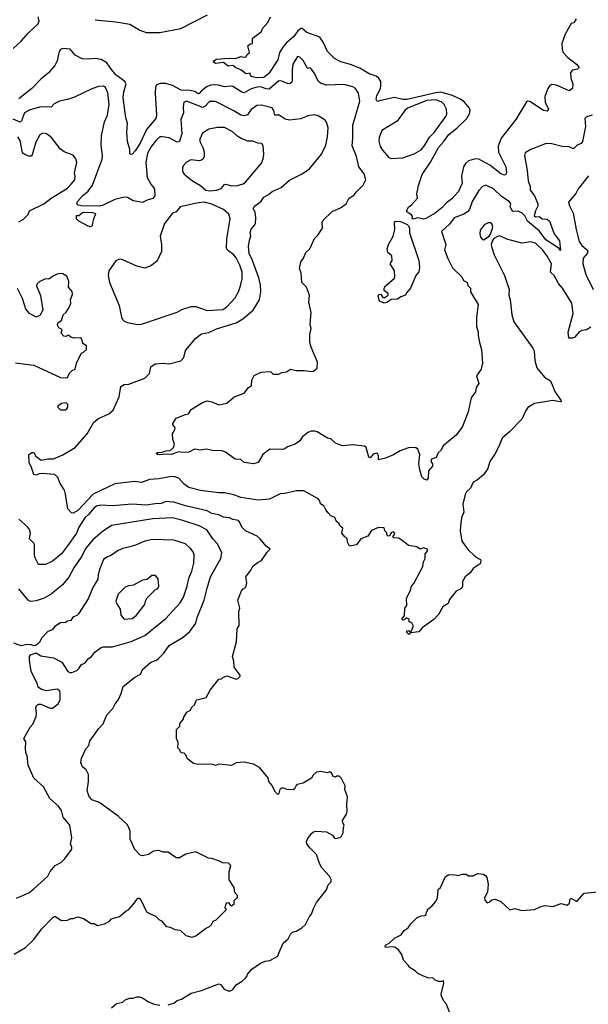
# Model space of a CAD drawing. Extents: x 2056909 to 2160450, y 827444 to 1016825.
# Tile 332 of 501: x 2065572 to 2070491, y 965774 to 974300. Entities that reach past the tile are written whole.
import ezdxf

# ---------------------------------------------------------------- set-up
doc = ezdxf.new("R2010")
doc.units = 0

msp = doc.modelspace()

# ---------------------------------------------------------------- linework, layer by layer
at = {"layer": '0CON10XD'}
for points in [[(2065515, 974052), (2065585, 974115.7), (2065644.4, 974185), (2065731.9, 974265), (2065739.8, 974290.2), (2065732.3, 974325)], [(2066225, 974300.6), (2066402.6, 974282.6), (2066525, 974260.5), (2066610.9, 974210.9), (2066665, 974189.3), (2066785, 974190.8), (2066965, 974223.2), (2067197.3, 974342.7)], [(2067622.3, 973797.7), (2067583.8, 973805), (2067570, 973815), (2067567, 973837), (2067535, 973830.8), (2067525, 973834.4), (2067486.1, 973866.1), (2067443, 973883), (2067415, 973902.5), (2067375, 973897.5), (2067335, 973928.6), (2067265, 973920), (2067246.2, 973935), (2067251.2, 973945), (2067275, 973957.3), (2067385, 973967.3), (2067440, 973965), (2067485, 973981.1), (2067515, 973974.5), (2067530, 973980), (2067537.5, 973995), (2067560, 974015), (2067546.7, 974075), (2067565, 974090), (2067586.4, 974093.6), (2067586.7, 974135), (2067593.3, 974145), (2067663, 974197), (2067672.5, 974225), (2067720, 974275), (2067742.5, 974325)], [(2070385, 974306.7), (2070365, 974273.3), (2070343.6, 974266.4), (2070290.8, 974175), (2070275.8, 974135), (2070263.1, 974095), (2070264.2, 974045), (2070272.5, 974015), (2070313.3, 973973.3), (2070388.6, 973915), (2070412, 973885), (2070398.5, 973871.5), (2070355, 973863.1), (2070335.5, 973844.5), (2070340.5, 973795), (2070356.9, 973745), (2070355.5, 973704.5), (2070325, 973685.8), (2070215, 973733.1), (2070175, 973738.6), (2070158.7, 973731.3), (2070139.4, 973705), (2070114.5, 973634.5), (2070116.4, 973586.4), (2070145.8, 973525), (2070135, 973508.8), (2070103, 973513), (2069985, 973592.5), (2069965, 973596), (2069955, 973588.8), (2069863, 973437), (2069737.5, 973275), (2069711.5, 973205), (2069715, 973152), (2069778.1, 973025), (2069784, 972975), (2069775, 972956.7), (2069765, 972953.3), (2069735, 972965.8), (2069639.5, 973039.5), (2069545, 973092.3), (2069515, 973095.2), (2069455, 973077.8), (2069428.9, 973055), (2069411.6, 973025), (2069394.1, 972945), (2069398.9, 972885), (2069368.3, 972811.7), (2069310.4, 972749.6), (2069265.4, 972715), (2069225, 972672.2), (2069165, 972625.7), (2069085, 972578.2), (2069065, 972573.5), (2069015, 972583.4), (2068972.2, 972572.3), (2068967.1, 972575), (2068968.8, 972595), (2068962, 972612), (2068922.9, 972635), (2068917.5, 972645), (2068935, 972677.5), (2068965, 972700.8), (2069014.4, 972755), (2069008.9, 972795), (2069017.4, 972832.6), (2069021.1, 972865), (2069055, 972960), (2069125, 973067.8), (2069195.8, 973194.2), (2069238.3, 973241.7), (2069285, 973307.5), (2069355, 973361.4), (2069440, 973445), (2069464.5, 973485.5), (2069468.2, 973515), (2069463.3, 973535), (2069421.1, 973585), (2069385, 973611.5), (2069306.5, 973646.5), (2069215, 973672.6), (2069171.6, 973668.4), (2068925, 973609.5), (2068885, 973610), (2068815, 973628), (2068695, 973601.8), (2068665, 973591.2), (2068655, 973610), (2068662, 973645), (2068690, 973695), (2068697.2, 973725), (2068696.5, 973766.5), (2068675, 973796.4), (2068655, 973810.4), (2068595, 973830.9), (2068515, 973881.8), (2068433.8, 973913.8), (2068350, 973935), (2068295, 973964), (2068235, 974024), (2068196.5, 974105), (2068168.4, 974148.4), (2068055, 974190), (2068015, 974224.3), (2068005, 974224.3), (2067976.9, 974205), (2067944.6, 974155), (2067880, 974100), (2067848.1, 974061.9), (2067820, 974015), (2067805, 973952), (2067728.6, 973835), (2067685, 973800), (2067622.3, 973797.7)], [(2068006.7, 972105), (2067993.8, 972145), (2068003.3, 972205), (2068027.5, 972235), (2068047.5, 972285), (2068082.5, 972315), (2068122.5, 972405), (2068152.5, 972435), (2068192.5, 972495), (2068187.5, 972545), (2068196.7, 972565), (2068275, 972640), (2068347.7, 972672.3), (2068397.5, 972705), (2068418.1, 972751.9), (2068465, 972783.3), (2068485, 972811.2), (2068543, 972867), (2068566.7, 972915), (2068552.5, 972965), (2068505, 973027.5), (2068485.7, 973115.7), (2068448.6, 973208.6), (2068454.6, 973275.4), (2068453.1, 973386.9), (2068513.1, 973595), (2068504.3, 973665), (2068475, 973706.2), (2068455, 973718.6), (2068375, 973740), (2068225, 973734.4), (2068175, 973749.4), (2068155, 973768), (2068125, 973831.2), (2068095, 973873.3), (2068085, 973883.3), (2068065, 973876.7), (2068060.5, 973880.5), (2068025, 973947.5), (2067995, 973976.7), (2067975, 973982.5), (2067935.8, 973915), (2067927.8, 973865), (2067927.7, 973772.3), (2067923.5, 973756.5), (2067913.2, 973746.8), (2067895, 973745.6), (2067838.5, 973768.5), (2067815, 973770), (2067729.9, 973700.1), (2067705, 973701.3), (2067665, 973716.4), (2067635, 973717.9), (2067575, 973702.2), (2067515, 973666.2), (2067495, 973672.1), (2067415, 973722.5), (2067395, 973725.2), (2067345, 973717.6), (2067292.1, 973732.1), (2067255.1, 973735.1), (2067225, 973733.9), (2067195, 973723.1), (2067144.8, 973685), (2067125, 973660.8), (2067115, 973658.4), (2067087.5, 973677.5), (2067045, 973688), (2066969.6, 973689.6), (2066895, 973731.2), (2066835, 973748.5), (2066790.8, 973749.2), (2066756.4, 973735), (2066746.6, 973715), (2066742.6, 973665), (2066754.4, 973475), (2066748.6, 973445), (2066670.2, 973349.8), (2066615, 973230), (2066571.9, 973165), (2066545, 973136.2), (2066532.5, 973132.5), (2066525, 973140), (2066525.7, 973175), (2066503.8, 973245), (2066499.2, 973325), (2066503.9, 973403.9), (2066489.2, 973449.2), (2066466.8, 973623.2), (2066472.1, 973675), (2066493.6, 973745), (2066480.4, 973765), (2066405, 973822.5), (2066365, 973868.1), (2066325, 973925.4), (2066275.6, 973955), (2066225, 973965.7), (2066165, 973958.9), (2066111.9, 973961.9), (2066052.5, 973992.5), (2066009.2, 974045), (2065945, 974051.5), (2065925, 974041.1), (2065912.7, 974025), (2065895.4, 973945), (2065876.2, 973905), (2065820.6, 973839.4), (2065754, 973785), (2065677.1, 973705), (2065563.9, 973616.1)], [(2066288.8, 973125), (2066275.5, 973215), (2066279.6, 973295), (2066306.1, 973415), (2066332.5, 973475), (2066345.3, 973565), (2066335, 973667.5), (2066315, 973712.5), (2066295.8, 973725.8), (2066255, 973722), (2066195, 973700.8), (2066045, 973629.2), (2065985, 973609.4), (2065915, 973595.7), (2065869.3, 973570.7), (2065845, 973544.2), (2065755.6, 973545.6), (2065661.5, 973518.5), (2065615, 973493.1), (2065588.7, 973425), (2065575, 973412.9), (2065515, 973438)], [(2070511.7, 971638.3), (2070475, 971614), (2070435, 971609.4), (2070411.2, 971598.8), (2070375, 971551.2), (2070355, 971543.8), (2070323, 971543), (2070316, 971595), (2070361.1, 971755), (2070348.8, 971845), (2070267.8, 971975), (2070233.3, 972015), (2070196.2, 972085), (2070162.8, 972112.8), (2070171.5, 972185), (2070135, 972254), (2070097.8, 972305), (2070033.8, 972365), (2069995, 972375.5), (2069915, 972364.5), (2069785, 972398.6), (2069725, 972429.2), (2069705, 972424.2), (2069674.5, 972405.5), (2069661.3, 972388.7), (2069650, 972355), (2069652.5, 972335), (2069676, 972265), (2069766.2, 972086.2), (2069805.6, 971965), (2069802.9, 971915), (2069814.3, 971875), (2069829.4, 971745), (2069846.7, 971685), (2070010.8, 971455), (2070021.7, 971431.7), (2070028.8, 971348.8), (2070046.7, 971285), (2070113.3, 971205), (2070165, 971173.3), (2070203.8, 971075), (2070253.8, 971005), (2070256.7, 970995), (2070247.7, 970992.3), (2070185, 971003.1), (2070025, 970977.5), (2069968.8, 970941.2), (2069949.2, 970915), (2069915, 970841.2), (2069808.7, 970731.3), (2069745, 970676.7), (2069718, 970605), (2069682.7, 970537.3), (2069638, 970475), (2069622, 970415), (2069585, 970360), (2069533.6, 970316.4), (2069495, 970296.2), (2069471.2, 970245), (2069437.7, 970212.3), (2069425, 970187.5), (2069404.2, 970105), (2069414.3, 970035), (2069395.5, 969994.5), (2069387.9, 969945), (2069383.7, 969873.7), (2069395.8, 969785.8), (2069450.3, 969710.3), (2069505, 969657.5), (2069540, 969635), (2069557.5, 969625), (2069562.5, 969615), (2069555, 969587.5), (2069495, 969546.7), (2069468.3, 969511.7), (2069426.2, 969475), (2069402, 969435), (2069401.2, 969395), (2069393.3, 969375), (2069347, 969353), (2069290.3, 969279.7), (2069278.8, 969245), (2069233.3, 969215), (2069195, 969150), (2069153.9, 969106.1), (2069052.5, 969035), (2069025, 969000), (2068955, 968990), (2068945, 968980), (2068935, 968980), (2068920, 968995), (2068921.7, 969008.3), (2068935, 969010), (2068945, 969000), (2068958.3, 969001.7), (2068977, 969043), (2068976.7, 969055), (2068965, 969076.7), (2068940, 969085), (2068940, 969105), (2068930, 969115), (2068915, 969120), (2068897, 969103), (2068885, 969100), (2068880, 969105), (2068880, 969115), (2068901.7, 969138.3), (2068902.5, 969205), (2068921.7, 969228.3), (2068918.3, 969291.7), (2068953.9, 969356.1), (2068961.2, 969395), (2068982.7, 969417.3), (2069058.8, 969565), (2069066, 969605), (2069079.2, 969635), (2069078.8, 969675), (2069096, 969695), (2069100, 969715), (2069065, 969726.7), (2069035, 969716.7), (2069006.1, 969736.1), (2068935, 969746.7), (2068915, 969763.8), (2068851.7, 969811.7), (2068810, 969815), (2068800, 969825), (2068817.5, 969845), (2068810, 969865), (2068789.3, 969860.7), (2068777.5, 969845), (2068775, 969830), (2068758.3, 969828.3), (2068748.3, 969838.3), (2068747, 969857), (2068730, 969875), (2068725, 969900), (2068675, 969902.5), (2068615, 969877.5), (2068583, 969827), (2068522.5, 969805), (2068485, 969753.8), (2068425, 969740), (2068407.5, 969775), (2068405, 969810), (2068385, 969822.5), (2068357.5, 969855), (2068368.3, 969898.3), (2068343.6, 969913.6), (2068336.2, 969935), (2068313.3, 969955), (2068299.3, 969989.3), (2068265, 970003.3), (2068240.5, 970030.5), (2068220, 970055), (2068201.7, 970091.7), (2068175, 970107.5), (2068168.8, 970135), (2068155, 970151.2), (2068030.7, 970220.7), (2067968, 970222), (2067865, 970198.5), (2067825, 970195.4), (2067731.7, 970148.3), (2067635, 970139.4), (2067483.6, 970163.6), (2067424.6, 970184.6), (2067345, 970202.7), (2067295, 970202.7), (2067135, 970222.3), (2067035, 970249.4), (2066995, 970278.6), (2066949.5, 970329.5), (2066915, 970342.9), (2066885, 970343.8), (2066775, 970323.6), (2066695, 970319.4), (2066625, 970293.5), (2066565, 970302.2), (2066395, 970281.9), (2066208.4, 970191.6), (2066075, 970051.5), (2066035, 970026.2), (2066020.5, 970030.5), (2065989.2, 970065), (2065968, 970192), (2065959.2, 970225), (2065922.8, 970282.8), (2065901.4, 970335), (2065875, 970362.9), (2065765, 970371.9), (2065741.2, 970368.8), (2065715, 970356.2), (2065695, 970362.5), (2065671.7, 970431.7), (2065653.9, 970463.9), (2065650, 970535), (2065676.4, 970553.6), (2065693.6, 970553.6), (2065711.1, 970521.1), (2065756.6, 970486.6), (2065815, 970498.2), (2065865, 970496.4), (2065945, 970531.1), (2066051.1, 970595), (2066155, 970715.6), (2066214.7, 970815.3), (2066255, 970845.6), (2066341.7, 970888.3), (2066381.3, 970918.7), (2066432.2, 971035), (2066446, 971125), (2066475, 971141.4), (2066516.7, 971145), (2066655, 971197.5), (2066693.6, 971236.4), (2066705.9, 971294.1), (2066745, 971321.2), (2066815, 971325.6), (2066865, 971321.5), (2066965, 971347.5), (2066992, 971375), (2067006.2, 971435), (2067095, 971541.2), (2067145, 971580), (2067209.3, 971590.7), (2067275, 971624.3), (2067445, 971674.2), (2067501.3, 971708.7), (2067592, 971785), (2067645.6, 971874.4), (2067657.8, 971945), (2067655.5, 972005), (2067640.9, 972065), (2067585.3, 972215.3), (2067557.9, 972275), (2067550, 972335), (2067558.8, 972391.2), (2067571.4, 972425), (2067565.7, 972455), (2067573.7, 972486.3), (2067606.9, 972523.1), (2067610.8, 972535), (2067616, 972585), (2067608.8, 972635), (2067593.1, 972665), (2067601.9, 972685), (2067660, 972730), (2067685, 972763.8), (2067724.5, 972785.5), (2067756.2, 972813.8), (2067835, 972846), (2067905, 972911.2), (2068015, 972964.2), (2068080.3, 973009.7), (2068181.9, 973135), (2068221.1, 973215), (2068235.5, 973285), (2068240, 973365), (2068230, 973405), (2068215, 973430), (2068155, 973469.2), (2068125, 973477.5), (2068065, 973466.9), (2068005, 973443.1), (2067905, 973431.2), (2067867.7, 973437.7), (2067817.5, 973475), (2067780, 973475), (2067771.4, 973515), (2067755, 973537.1), (2067665, 973561.2), (2067623.8, 973556.2), (2067575, 973523.3), (2067542.9, 973477.1), (2067512.6, 973467.4), (2067483.7, 973473.7), (2067425, 973512.5), (2067265, 973593.3), (2067215, 973590.6), (2067175, 973549.1), (2067155, 973539.7), (2067015, 973596.2), (2066993.3, 973585), (2066986.2, 973545), (2066990, 973495), (2066965.5, 973435), (2066973.8, 973315), (2066954.5, 973245.5), (2066935, 973240.9), (2066865, 973277.9), (2066805, 973287.3), (2066784.2, 973285), (2066755, 973260), (2066712.9, 973205), (2066678.5, 973145), (2066662.2, 973065), (2066676, 972935), (2066705, 972875.7), (2066739.1, 972835), (2066742.3, 972775), (2066725, 972750.6), (2066673.7, 972736.3), (2066635, 972716.5), (2066555, 972731.9), (2066505, 972760), (2066475, 972764.5), (2066395, 972744.5), (2066295, 972694.4), (2066265, 972686.8), (2066105, 972687.3), (2066077.5, 972695), (2066065.7, 972705), (2066071.5, 972725), (2066115.5, 972775), (2066164.6, 972815), (2066202.3, 972867.7), (2066285, 973091.2), (2066288.8, 973125)], [(2068785, 973097.5), (2068885, 973104), (2068985, 973140), (2069046, 973174), (2069076.8, 973213.2), (2069116.2, 973283.8), (2069157.1, 973325), (2069258.9, 973461.1), (2069267.9, 973485), (2069262.9, 973525), (2069244.6, 973565), (2069225, 973586), (2069175.2, 973605.2), (2069095, 973601.9), (2068927.5, 973535), (2068902.5, 973515), (2068838.8, 973421.2), (2068705, 973341.2), (2068680.3, 973279.7), (2068677.7, 973247.7), (2068690.9, 973200.9), (2068711.2, 973171.2), (2068765, 973107.5), (2068785, 973097.5)], [(2070525.4, 973474.6), (2070475, 973460), (2070462, 973445), (2070466.7, 973375), (2070440, 973245), (2070430.3, 973229.7), (2070395, 973214.3), (2070365, 973186), (2070354.3, 973184.3), (2070325, 973200), (2070265, 973202), (2070174.2, 973224.2), (2070125, 973229.2), (2069993, 973177), (2069945, 973146.7), (2069938.8, 973125), (2069961.4, 972995), (2069969.4, 972905), (2069987.1, 972855), (2069988, 972825), (2070025.5, 972775.5), (2070055.7, 972705), (2070053.9, 972686.1), (2070033.8, 972645), (2070023, 972603), (2070034, 972594), (2070065.9, 972595.9), (2070092.5, 972575), (2070135, 972572.7), (2070154.5, 972555), (2070196.4, 972445), (2070240.6, 972385), (2070250, 972305), (2070245, 972302.5), (2070237.7, 972317.7), (2070124.1, 972395), (2070070, 972470), (2069965, 972555.5), (2069941.6, 972601.6), (2069920, 972625), (2069885, 972641.6), (2069845, 972640), (2069832.5, 972645), (2069815.8, 972684.2), (2069822, 972705), (2069807.1, 972725), (2069740.7, 972770.7), (2069669.5, 972835), (2069603.4, 972866.6), (2069575, 972857.1), (2069545, 972820.8), (2069485.5, 972725), (2069461.9, 972658.1), (2069445, 972635.6), (2069415, 972616.4), (2069331.2, 972585), (2069291.1, 972528.9), (2069221.2, 972465), (2069259.4, 972355), (2069246.4, 972306.4), (2069275, 972231.2), (2069315, 972152), (2069396.2, 972075), (2069412.3, 972042.3), (2069442.5, 972025), (2069449.3, 971999.3), (2069472.5, 971975), (2069471.2, 971945), (2069537.5, 971835), (2069524.2, 971724.2), (2069524, 971645), (2069538.8, 971595), (2069538, 971565), (2069550, 971505), (2069568, 971445), (2069576.2, 971325), (2069563.3, 971275), (2069523.3, 971215), (2069545, 971150), (2069520, 971115), (2069515, 971077.5), (2069476.2, 971025), (2069451.2, 970905), (2069401.2, 970778.8), (2069351.2, 970705), (2069235, 970611.2), (2069216.6, 970573.4), (2069191.7, 970548.3), (2069175, 970510), (2069135, 970494), (2069130, 970475), (2069142.5, 970455), (2069142.9, 970435), (2069109.5, 970395), (2069105, 970330), (2069095, 970313.3), (2069071.3, 970321.3), (2069051.9, 970341.9), (2069033.2, 970403.2), (2069026, 970455), (2069032.9, 970535), (2069015, 970582.5), (2068995, 970596), (2068935, 970593.8), (2068864.1, 970565.9), (2068805, 970531.2), (2068737.1, 970502.9), (2068675, 970490), (2068676.2, 970525), (2068666.2, 970545), (2068658.1, 970548.1), (2068630.7, 970539.3), (2068605, 970507.5), (2068592.3, 970512.3), (2068568.8, 970595), (2068555, 970608.8), (2068455, 970620), (2068365, 970610.8), (2068347.5, 970615), (2068305, 970634), (2068265, 970670), (2068235, 970675.8), (2068145, 970732.9), (2068125, 970737.5), (2068093.7, 970736.3), (2068063.6, 970726.4), (2068015, 970686.2), (2067995.9, 970654.1), (2067955, 970623.8), (2067887.3, 970602.7), (2067865, 970583.8), (2067845, 970578.8), (2067735, 970582), (2067675.5, 970534.5), (2067633.9, 970466.1), (2067593.9, 970453.9), (2067515, 970466.7), (2067485, 970492), (2067435, 970494.2), (2067351.2, 970555), (2067315, 970568.6), (2067255, 970566), (2067185, 970581.2), (2067135, 970572.5), (2067085, 970580), (2067035, 970556.2), (2066975, 970552.5), (2066945, 970558.8), (2066885, 970534.3), (2066835, 970539.4), (2066785, 970531.4), (2066763.3, 970535), (2066753.3, 970545), (2066765, 970552), (2066805, 970556.2), (2066835, 970567.5), (2066875, 970569.2), (2066902.5, 970595), (2066912.5, 970625), (2066897.5, 970665), (2066892.5, 970715), (2066915, 970750), (2066916.7, 970765), (2066897.5, 970795), (2066897.5, 970805), (2066925, 970850), (2067005, 970882.5), (2067033.6, 970886.4), (2067056.7, 970925), (2067123.2, 970966.8), (2067152.5, 970985), (2067195, 970998.8), (2067235, 970992), (2067295, 970964), (2067365, 970980), (2067426.4, 971033.6), (2067513.9, 971066.1), (2067552.5, 971115), (2067576.1, 971133.9), (2067580.7, 971179.3), (2067600.7, 971219.3), (2067661.2, 971248.8), (2067733.6, 971253.6), (2067745, 971250), (2067765, 971230), (2067815, 971230), (2067840, 971245), (2067879.5, 971250.5), (2067915, 971273.3), (2067965, 971262.5), (2068033.6, 971263.6), (2068095, 971253.8), (2068115, 971256.7), (2068145, 971282.5), (2068149.2, 971335), (2068092.5, 971465), (2068082.2, 971505), (2068083.3, 971575), (2068092.9, 971625), (2068086, 971665), (2068094, 971765), (2068073.3, 971855), (2068078.8, 971915), (2068052.5, 971985), (2068012.5, 972025), (2068006.7, 972105)], [(2067215, 972817.8), (2067275, 972823.9), (2067315, 972838.1), (2067345, 972874.3), (2067355, 972877.1), (2067400.9, 972860.9), (2067455, 972863.6), (2067505, 972878.5), (2067525, 972892.5), (2067665, 973056.7), (2067679.1, 973095), (2067683.5, 973135), (2067678.2, 973208.2), (2067667.7, 973227.7), (2067631.7, 973231.7), (2067587.7, 973247.7), (2067545, 973247.1), (2067495, 973268.1), (2067458.3, 973288.3), (2067410.8, 973330.8), (2067345, 973366.5), (2067282.1, 973367.9), (2067207.9, 973352.1), (2067153.6, 973316.4), (2067128.9, 973265), (2067129.5, 973245), (2067156.2, 973195), (2067168.9, 973155), (2067167.5, 973115), (2067158.8, 973095), (2067145, 973083.8), (2067125, 973079.2), (2067052.4, 973087.6), (2067013.6, 973066.4), (2066986.2, 973035), (2066980, 973015), (2066980, 972985), (2066995, 972963.3), (2067066.2, 972905), (2067135, 972864), (2067183.3, 972825), (2067215, 972817.8)], [(2065565, 972551.2), (2065605, 972573.8), (2065645.7, 972614.3), (2065656.7, 972645), (2065780, 972705), (2065845, 972755.8), (2065985, 972841.9), (2066018.6, 972875), (2066049.2, 972915), (2066052.5, 972945), (2066045.8, 972975), (2066066, 973065), (2066058.8, 973095), (2066035, 973127.5), (2065956.1, 973156.1), (2065921.2, 973181.2), (2065843.4, 973283.4), (2065805, 973312), (2065771.2, 973318.8), (2065745, 973303.8), (2065710.3, 973239.7), (2065681.2, 973128.8), (2065670.6, 973119.4), (2065655, 973119.1), (2065613.4, 973133.4), (2065596.6, 973146.6), (2065574.7, 973255), (2065555, 973286.8)], [(2070492, 972948), (2070403.8, 972836.2), (2070384, 972795), (2070320.5, 972719.5), (2070324, 972695), (2070360.8, 972625), (2070385.5, 972485), (2070411.1, 972381.1), (2070434.4, 972345), (2070473.6, 972313.6), (2070486.4, 972295), (2070481.5, 972275), (2070445.6, 972235), (2070442.5, 972185), (2070468.5, 972095), (2070532.1, 971965)], [(2066590.7, 971660.7), (2066625, 971663.8), (2066935, 971767.5), (2066975, 971790.8), (2067055, 971817.1), (2067095, 971818), (2067193.1, 971783.1), (2067328.9, 971791.1), (2067365, 971812.5), (2067435, 971891.1), (2067465.2, 971944.8), (2067481.5, 971995), (2067495.5, 972055), (2067495.5, 972115), (2067476.8, 972175), (2067445, 972238.6), (2067424, 972264), (2067369.2, 972305), (2067361.2, 972321.2), (2067363.4, 972403.4), (2067392.5, 972575), (2067380, 972615), (2067335, 972656.9), (2067235, 972704.2), (2067168.9, 972718.9), (2067105, 972711.2), (2066961, 972679), (2066925, 972637.8), (2066895, 972626.2), (2066823.4, 972536.6), (2066786.9, 972425), (2066798.5, 972355), (2066797.4, 972292.6), (2066765, 972216.7), (2066754.5, 972205.5), (2066705, 972170), (2066655, 972148.6), (2066585.6, 972165.6), (2066465, 972222), (2066435, 972226), (2066405, 972211.2), (2066344, 972125), (2066337.5, 972085), (2066348, 972025), (2066433.3, 971825), (2066452.5, 971725), (2066460, 971705), (2066475, 971690), (2066505, 971677.5), (2066590.7, 971660.7)], [(2066185, 972506.7), (2066165, 972512), (2066082.5, 972555), (2066063.3, 972575), (2066063.3, 972605), (2066085, 972605.6), (2066111.5, 972628.5), (2066125, 972632.7), (2066200.9, 972630.9), (2066223.8, 972625), (2066227.1, 972615), (2066209.4, 972575), (2066195, 972513.3), (2066185, 972506.7)], [(2068725, 971846.2), (2068685, 971863.3), (2068671.9, 971905), (2068679.1, 971920.9), (2068695, 971924.2), (2068713.4, 971893.4), (2068725, 971891.2), (2068760, 971915), (2068758.3, 971928.3), (2068724.3, 971954.3), (2068723.9, 971976.1), (2068735.6, 971995), (2068810.3, 972059.7), (2068816.7, 972073.3), (2068814.3, 972124.3), (2068777.5, 972185), (2068793.3, 972215), (2068792.5, 972255), (2068757.5, 972285), (2068751.2, 972315), (2068761.9, 972355), (2068802.3, 972425), (2068817.1, 972485), (2068813.3, 972545), (2068823, 972557), (2068865, 972552.2), (2068925, 972528.1), (2068936.2, 972516.2), (2068943.4, 972495), (2068943.6, 972455), (2069025.7, 972215.7), (2069031.2, 972155), (2069023.6, 972116.4), (2069000, 972085), (2068954.1, 971975.9), (2068917.5, 971935), (2068910, 971915), (2068870, 971900), (2068839.5, 971880.5), (2068785, 971876.7), (2068755, 971853.8), (2068725, 971846.2)], [(2069585, 972394), (2069633.8, 972425), (2069645.5, 972444.5), (2069665.7, 972505), (2069655, 972532.5), (2069645, 972540), (2069625, 972540), (2069590, 972525), (2069555, 972477.5), (2069552, 972445), (2069558.3, 972418.3), (2069575, 972396.7), (2069585, 972394)], [(2065535, 971328), (2065695, 971310), (2065925, 971202.5), (2065981.7, 971198.3), (2066007, 971243), (2066027, 971263), (2066052.5, 971275), (2066067.5, 971335), (2066107, 971413), (2066125, 971420), (2066150, 971445), (2066150, 971475), (2066117.5, 971495), (2066112.5, 971525), (2066100, 971545), (2066043.9, 971543.9), (2066015, 971552.5), (2065995, 971567.5), (2065971.7, 971558.3), (2065955, 971560), (2065930, 971585), (2065938.3, 971618.3), (2065910.7, 971630.7), (2065900, 971655), (2065902.5, 971675), (2065932.5, 971695), (2065947.5, 971745), (2065973, 971767), (2066003.3, 971815), (2066013.3, 971845), (2066011.2, 971875), (2066030, 971925), (2066027, 971947), (2065993.8, 971985), (2065996.7, 972035), (2065978.8, 972078.8), (2065945, 972100), (2065925, 972103.3), (2065895, 972096.2), (2065855, 972076.7), (2065825, 972052.5), (2065795, 972056.7), (2065746.4, 972033.6), (2065720.7, 972009.3), (2065717.5, 971995), (2065752.3, 971912.3), (2065773.3, 971785), (2065745, 971737.5), (2065715, 971723.8), (2065657.5, 971755), (2065625, 971793.3), (2065595.8, 971885.8), (2065553.9, 971973.9)], [(2065965, 970922.5), (2065979.3, 970930.7), (2065987.5, 970945), (2065987, 970967), (2065978.3, 970978.3), (2065965, 970982.5), (2065935, 970976.7), (2065902.5, 970955), (2065902.5, 970945), (2065925, 970923.3), (2065965, 970922.5)], [(2067105, 968410), (2067185, 968430), (2067220, 968495), (2067295, 968590), (2067317, 968593), (2067330, 968605), (2067365, 968617.5), (2067445, 968590), (2067460, 968595), (2067480, 968615), (2067480, 968625), (2067427.5, 968695), (2067423.8, 968745), (2067412.5, 968785), (2067447.7, 968912.3), (2067452.5, 969025), (2067470, 969055), (2067466.7, 969175), (2067476.2, 969205), (2067458.8, 969275), (2067490, 969355), (2067505, 969372.5), (2067526.4, 969383.6), (2067532.5, 969395), (2067536.4, 969423.6), (2067528.8, 969475), (2067533.8, 969485), (2067566, 969525), (2067590.3, 969569.7), (2067635, 969603.3), (2067665, 969616.7), (2067711.7, 969688.3), (2067740, 969715), (2067705, 969740), (2067653.3, 969805), (2067625, 969828.8), (2067524, 969875), (2067495, 969906.2), (2067477.5, 969947.5), (2067465, 969962.5), (2067415, 969972.9), (2067388, 969988), (2067335, 969992.5), (2067295, 970012.2), (2067235, 970023.9), (2067195, 970046), (2067005, 970091.1), (2066905, 970123.3), (2066835, 970129.4), (2066795, 970109.6), (2066745, 970108.8), (2066665, 970095.4), (2066545, 970105.4), (2066375, 970090.6), (2066275, 970096.4), (2066235, 970086.4), (2066215, 970074.4), (2066167.5, 970015), (2066135, 969986.2), (2066084.8, 969905), (2066062.4, 969855), (2065985, 969743.6), (2065935, 969674.4), (2065855, 969611.4), (2065796.6, 969583.4), (2065735, 969583.8), (2065704, 969645), (2065698.8, 969675), (2065700, 969755), (2065695, 969767.5), (2065656.7, 969805), (2065666.2, 969855), (2065656.2, 969885), (2065639.7, 969909.7), (2065564.1, 969974.1)], [(2065525, 966209.2), (2065623, 966267), (2065695, 966336.7), (2065762, 966425), (2065855, 966523.8), (2065875, 966536.7), (2065935, 966501.2), (2065985, 966503.8), (2066015, 966517.5), (2066035, 966517.5), (2066075, 966531.2), (2066125, 966516.2), (2066190, 966475), (2066215, 966472.5), (2066245, 966456.7), (2066305, 966470), (2066347.5, 966495), (2066367.5, 966515), (2066434.2, 966535.8), (2066489.5, 966580.5), (2066515.8, 966594.2), (2066555, 966637.5), (2066585, 966682.5), (2066595, 966692.5), (2066605, 966692.5), (2066623.6, 966673.6), (2066670, 966575), (2066705, 966553.3), (2066745, 966540), (2066775, 966510), (2066797.7, 966497.7), (2066839.3, 966449.3), (2066875, 966442.5), (2066915, 966423.3), (2066960, 966415), (2067009.3, 966369.3), (2067065, 966356.7), (2067095, 966366.7), (2067179.3, 966430.7), (2067215, 966447.5), (2067232.5, 966465), (2067247, 966493), (2067273, 966507), (2067360, 966595), (2067351.7, 966601.7), (2067350, 966615), (2067357.5, 966645), (2067365, 966652.5), (2067377, 966657), (2067395, 966630), (2067405, 966627.5), (2067427.5, 966645), (2067428.3, 966671.7), (2067455, 966700), (2067457.5, 966715), (2067433, 966743), (2067427.5, 966785), (2067383, 966853), (2067385, 966920), (2067397.5, 966975), (2067377, 966997), (2067325, 967000), (2067300, 967015), (2067235, 967036.7), (2067205, 967040), (2067095, 967093.3), (2067010, 967075), (2066955, 967042.5), (2066925, 967042.5), (2066855, 967092.5), (2066811.7, 967091.7), (2066775, 967106.7), (2066730.5, 967099.5), (2066685, 967070), (2066635, 967060), (2066615, 967066.7), (2066567.5, 967115), (2066526.7, 967205), (2066528.6, 967275), (2066505, 967328), (2066424.3, 967404.3), (2066286.7, 967505), (2066252.5, 967525), (2066195, 967544), (2066168.7, 967578.7), (2066154.3, 967625), (2066167.5, 967705), (2066166, 967765), (2066147.5, 967805), (2066115, 967830), (2066100, 967865), (2066106.7, 967905), (2066144.3, 967985.7), (2066171.2, 968015), (2066180, 968055), (2066206.4, 968093.6), (2066255, 968160), (2066295, 968202.5), (2066325, 968280), (2066376.7, 968335), (2066396.7, 968375), (2066427, 968413), (2066450.8, 968465), (2066466.2, 968525), (2066565, 968603.8), (2066615.7, 968634.3), (2066635, 968673.3), (2066705, 968735.7), (2066755, 968754.4), (2066775, 968770.8), (2066819.2, 968815), (2066865, 968881.4), (2066985.4, 968954.6), (2067045, 969002.5), (2067095.6, 969075), (2067108.1, 969125), (2067167.4, 969272.6), (2067195, 969376.7), (2067223.1, 969476.9), (2067313.3, 969635), (2067319.4, 969685), (2067282.4, 969762.4), (2067244.2, 969805), (2067191.7, 969881.7), (2067125, 969916.9), (2066983.8, 969965), (2066895, 969986.2), (2066725, 969979.5), (2066365, 969919.4), (2066285, 969864.4), (2066204.7, 969795.3), (2066145, 969725.5), (2066126.8, 969693.2), (2066108.2, 969655), (2066039.1, 969555), (2065996.8, 969473.2), (2065943.5, 969406.5), (2065845, 969325.7), (2065785, 969292.5), (2065715, 969266.7), (2065665, 969261.9), (2065645.8, 969275), (2065565, 969371.1)], [(2065545, 966693.3), (2065649.7, 966740.3), (2065695, 966774.2), (2065815, 966883.3), (2065836.2, 966925), (2065880, 966975), (2065932.5, 967005), (2065959.3, 967030.7), (2066023, 967117), (2066023.3, 967135), (2066012, 967165), (2066024.2, 967215), (2066005.5, 967325.5), (2065947.5, 967395), (2065935, 967453.8), (2065909.1, 967489.1), (2065833.3, 967555), (2065777.3, 967657.3), (2065695, 967732), (2065644.2, 967845), (2065637.5, 967925), (2065626.2, 967955), (2065621.7, 967991.7), (2065625.9, 968045.9), (2065606.7, 968075), (2065663.1, 968175), (2065685, 968200), (2065713.6, 968265), (2065717.8, 968295), (2065712.5, 968345), (2065718.8, 968361.2), (2065735, 968373.3), (2065755, 968373.8), (2065835, 968340), (2065855, 968337.5), (2065906.2, 968375), (2065922, 968415), (2065923.3, 968465), (2065918.8, 968488.8), (2065895, 968503.3), (2065805, 968489.2), (2065760.6, 968500.6), (2065731.2, 968521.2), (2065723.8, 968555), (2065670, 968655), (2065657.5, 968755), (2065658, 968785), (2065665, 968800), (2065715, 968816.7), (2065755, 968790.8), (2065864.5, 968774.5), (2065937.4, 968737.4), (2065988.8, 968655), (2066005, 968646.2), (2066023.6, 968646.4), (2066065.9, 968664.1), (2066086.7, 968685), (2066103.3, 968715), (2066137.9, 968732.1), (2066164.2, 968765.8), (2066193.3, 968785), (2066224.3, 968825.7), (2066277.5, 968865), (2066295, 968870), (2066375, 968870), (2066395, 968876.2), (2066535, 968916.9), (2066655, 968967.8), (2066835.4, 969114.6), (2066959.5, 969250.5), (2066990, 969300), (2067022.1, 969395), (2067035.5, 969465), (2067061.8, 969525), (2067078.1, 969595), (2067082.7, 969665), (2067072, 969692), (2067050.2, 969720.2), (2067005, 969762), (2066905, 969793.1), (2066721.1, 969798.9), (2066655, 969784.3), (2066575, 969748.9), (2066525, 969734.4), (2066465, 969720.8), (2066425, 969704.3), (2066365, 969662.5), (2066325, 969647.1), (2066297.5, 969625), (2066268.1, 969555), (2066251.4, 969495), (2066248.1, 969455), (2066205, 969383.8), (2066165.7, 969285), (2066080, 969155), (2066065, 969140), (2066032.3, 969127.7), (2066015, 969097.5), (2065985, 969092.5), (2065968.3, 969081.7), (2065925, 969076.2), (2065876.7, 969045), (2065853.6, 969016.4), (2065815, 969003.8), (2065760, 968945), (2065743.9, 968906.1), (2065715, 968883.3), (2065695, 968877.5), (2065675, 968886.7), (2065635, 968888.8), (2065585, 968878), (2065520.9, 968900.9)], [(2066475, 969109.4), (2066545, 969113.8), (2066578.5, 969141.5), (2066653.8, 969235), (2066659.2, 969265), (2066675, 969293.3), (2066745, 969362.5), (2066767.5, 969375), (2066776.7, 969395), (2066769.3, 969459.3), (2066746.1, 969486.1), (2066715, 969486.7), (2066675, 969453.3), (2066635, 969447.5), (2066555.8, 969404.2), (2066515, 969398.8), (2066485, 969387.5), (2066422.9, 969325), (2066404.3, 969264.3), (2066411.4, 969241.4), (2066441.2, 969195), (2066448, 969145), (2066475, 969109.4)], [(2066855, 965770), (2066905, 965783.3), (2066935, 965806.7), (2066970.7, 965819.3), (2067055, 965871.2), (2067145, 965894), (2067295, 965952), (2067310, 965945), (2067340, 965905), (2067375, 965890), (2067395, 965890), (2067415, 965902.5), (2067445, 965943.8), (2067497.5, 965975), (2067521.7, 965998.3), (2067536.7, 966015), (2067543.3, 966035), (2067580.9, 966079.1), (2067655, 966130), (2067695, 966146.7), (2067735, 966152.5), (2067805, 966190), (2067813.8, 966216.2), (2067850, 966305), (2067895, 966342.5), (2067915, 966382.5), (2067932.3, 966397.7), (2067965, 966407.5), (2068013.6, 966436.4), (2068043.3, 966465), (2068080, 966535), (2068096.7, 966555), (2068113.3, 966605), (2068140, 966655), (2068225.8, 966764.2), (2068241.7, 966808.3), (2068267.5, 966835), (2068267.5, 966855), (2068252.5, 966885), (2068185.7, 966955.7), (2068164.5, 966994.5), (2068140.9, 967070.9), (2068084.3, 967125), (2068056.9, 967165), (2068054.4, 967185), (2068065, 967211.2), (2068095, 967252), (2068113.7, 967266.3), (2068135, 967272.9), (2068225, 967268), (2068278, 967238), (2068294.1, 967214.1), (2068305, 967210), (2068345, 967220), (2068355, 967230), (2068371.7, 967258.3), (2068372.5, 967305), (2068380, 967325), (2068366.7, 967345), (2068363.8, 967365), (2068398.3, 967421.7), (2068404, 967445), (2068401.4, 967508.6), (2068408.3, 967571.7), (2068392.3, 967612.3), (2068383.3, 967635), (2068386.4, 967666.4), (2068355, 967730), (2068335, 967750), (2068315, 967750), (2068305, 967740), (2068285, 967747.5), (2068269.3, 967779.3), (2068255, 967787.5), (2068235, 967780), (2068175, 967790), (2068140, 967785), (2068110.7, 967759.3), (2068096.4, 967733.6), (2068025, 967688.8), (2067975, 967676.7), (2067962.3, 967667.7), (2067948.8, 967641.2), (2067937.7, 967632.3), (2067885, 967633.3), (2067855, 967646.7), (2067835, 967646.2), (2067823.3, 967635), (2067815, 967600), (2067805, 967590), (2067785, 967610), (2067752.7, 967672.7), (2067726.7, 967705), (2067722.5, 967735), (2067647.5, 967825), (2067595, 967853.3), (2067515, 967871.2), (2067445, 967863.8), (2067405, 967842.5), (2067295, 967852.5), (2067265, 967843.3), (2067235, 967852.5), (2067115, 967850), (2067075, 967860), (2067025, 967900), (2067010, 967935), (2066995, 967950), (2066971.7, 967951.7), (2066961.7, 967961.7), (2066958.3, 967978.3), (2066940, 967995), (2066941.7, 968041.7), (2066927.5, 968075), (2066927.5, 968155), (2066957, 968183), (2066958.3, 968201.7), (2066990, 968245), (2066990, 968255), (2067017.5, 968305), (2067048.3, 968321.7), (2067057.5, 968345), (2067083, 968367), (2067097.5, 968405), (2067105, 968410)], [(2069291.2, 965705), (2069263.3, 965775), (2069241.7, 965801.7), (2069220, 965845), (2069217.5, 965865), (2069240, 965955), (2069238.3, 965978.3), (2069227.5, 965972.5), (2069195, 965972.5), (2069165, 965982.5), (2069145, 966002.5), (2069110.7, 966000.7), (2069065, 966016.7), (2069015, 966040), (2068995, 966062.5), (2068940, 966095), (2068935, 966110), (2068892.5, 966155), (2068877.5, 966205), (2068850, 966245), (2068817.7, 966267.7), (2068797, 966273), (2068737.5, 966267.5), (2068732.5, 966272.5), (2068736.7, 966285), (2068767, 966303), (2068815, 966346), (2068872.5, 966375), (2068897, 966413), (2068933, 966437), (2068955, 966470), (2069010, 966525), (2069045, 966540), (2069077, 966543), (2069088.3, 966551.7), (2069090, 966575), (2069100, 966585), (2069100, 966595), (2069136.4, 966623.6), (2069172.5, 966665), (2069186.7, 966695), (2069193, 966767), (2069212.5, 966785), (2069255, 966880), (2069283, 966897), (2069335, 966896.7), (2069365, 966890), (2069398.3, 966901.7), (2069435, 966902.5), (2069455, 966887.5), (2069495, 966887.5), (2069534.2, 966905.8), (2069585, 966902.5), (2069605, 966887.5), (2069612.7, 966872.7), (2069624, 966815), (2069618.8, 966745), (2069592.2, 966695), (2069595.7, 966675), (2069615, 966654.3), (2069632.1, 966657.9), (2069655, 966680), (2069685, 966683.3), (2069735, 966663.3), (2069813, 966593), (2069855, 966602.5), (2069915, 966586.7), (2070024.4, 966595.6), (2070075, 966618.8), (2070115, 966628.8), (2070185, 966620), (2070255, 966646.2), (2070307, 966633), (2070329.5, 966650.5), (2070335, 966686.7), (2070345, 966691.2), (2070385, 966666.2), (2070395, 966666.7), (2070455, 966736.7), (2070605, 966750)], [(2066367, 965743), (2066408.3, 965781.7), (2066465, 965792.5), (2066485, 965812.5), (2066525, 965827.5), (2066555, 965827.5), (2066585, 965840), (2066605, 965840), (2066635, 965830), (2066686.4, 965796.4), (2066735, 965776.7), (2066785, 965766.7)]]:
    msp.add_lwpolyline(points, dxfattribs=at)

doc.saveas('drawing.dxf')
